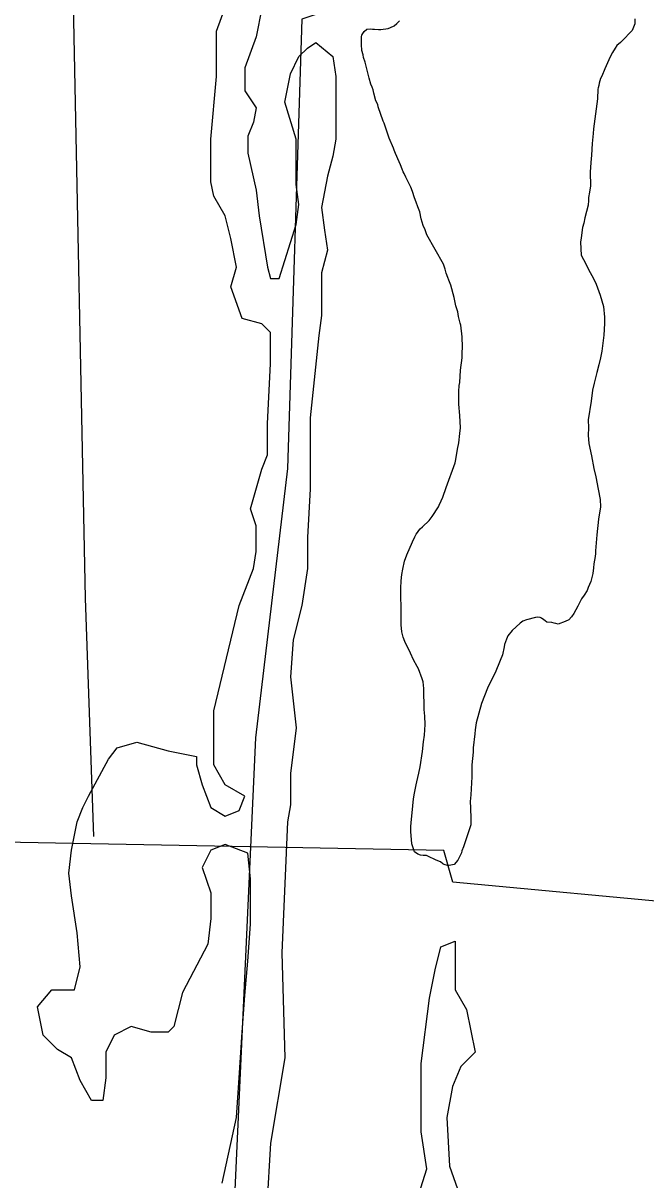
# Model space of a CAD drawing. Extents: x 3219052 to 3256913, y 800770 to 826146.
# Drawn here: x 3250046 to 3251028, y 809568 to 811391 of the extents above; entities that cross this region are included whole.
import ezdxf

# ---------------------------------------------------------------- set-up
doc = ezdxf.new("R2010")
doc.units = 0
doc.layers.add('V-SITE-VEGE', color=7, linetype='Continuous')
doc.layers.add('V-TOPO-SHOR', color=7, linetype='Continuous')

msp = doc.modelspace()

# ---------------------------------------------------------------- linework, layer by layer
at = {"layer": 'V-SITE-VEGE'}
for p, q in [((3250351.4, 811378.7), (3250369.3, 811428)), ((3250423, 811414.6), (3250414.1, 811369.7)), ((3250351.4, 811307), (3250351.4, 811378.7)), ((3250414.1, 811369.7), (3250396.2, 811320.4)), ((3250481.3, 811338.3), (3250494.7, 811351.8)), ((3250494.7, 811351.8), (3250508.2, 811360.8)), ((3250508.2, 811360.8), (3250535, 811338.3)), ((3250467.8, 811311.4), (3250481.3, 811338.3)), ((3250535, 811338.3), (3250539.5, 811307)), ((3250396.2, 811320.4), (3250396.2, 811284.5)), ((3250342.4, 811208.3), (3250351.4, 811307)), ((3250458.9, 811266.6), (3250467.8, 811311.4)), ((3250539.5, 811307), (3250539.5, 811208.3)), ((3250396.2, 811284.5), (3250414.1, 811257.6)), ((3250476.8, 811208.3), (3250458.9, 811266.6)), ((3250414.1, 811257.6), (3250409.6, 811235.2)), ((3250409.6, 811235.2), (3250400.6, 811212.8)), ((3250342.4, 811141.1), (3250342.4, 811208.3)), ((3250400.6, 811212.8), (3250400.6, 811185.9)), ((3250476.8, 811136.6), (3250476.8, 811208.3)), ((3250539.5, 811208.3), (3250535, 811181.4)), ((3250400.6, 811185.9), (3250414.1, 811127.6)), ((3250535, 811181.4), (3250526.1, 811150)), ((3250346.9, 811118.6), (3250342.4, 811141.1)), ((3250481.3, 811105.2), (3250476.8, 811136.6)), ((3250526.1, 811150), (3250517.1, 811100.7)), ((3250364.8, 811087.3), (3250346.9, 811118.6)), ((3250414.1, 811127.6), (3250418.6, 811087.3)), ((3250476.8, 811073.8), (3250481.3, 811105.2)), ((3250517.1, 811100.7), (3250521.6, 811064.8)), ((3250373.8, 811051.4), (3250364.8, 811087.3)), ((3250418.6, 811087.3), (3250432, 811006.5)), ((3250449.9, 810988.6), (3250476.8, 811073.8)), ((3250521.6, 811064.8), (3250526.1, 811033.4)), ((3250382.7, 811006.5), (3250373.8, 811051.4)), ((3250526.1, 811033.4), (3250517.1, 810997.6)), ((3250373.8, 810975.2), (3250382.7, 811006.5)), ((3250432, 811006.5), (3250436.5, 810988.6)), ((3250436.5, 810988.6), (3250449.9, 810988.6)), ((3250517.1, 810997.6), (3250517.1, 810930.3)), ((3250391.7, 810925.8), (3250373.8, 810975.2)), ((3250423, 810916.9), (3250391.7, 810925.8)), ((3250436.5, 810903.4), (3250423, 810916.9)), ((3250517.1, 810930.3), (3250512.6, 810898.9)), ((3250436.5, 810854.1), (3250436.5, 810903.4)), ((3250512.6, 810898.9), (3250499.2, 810768.9)), ((3250432, 810759.9), (3250436.5, 810854.1)), ((3250499.2, 810768.9), (3250499.2, 810656.8)), ((3250432, 810710.6), (3250432, 810759.9)), ((3250423, 810688.2), (3250432, 810710.6)), ((3250405.1, 810625.4), (3250423, 810688.2)), ((3250499.2, 810656.8), (3250494.7, 810580.6)), ((3250414.1, 810598.5), (3250405.1, 810625.4)), ((3250414.1, 810558.2), (3250414.1, 810598.5)), ((3250494.7, 810580.6), (3250494.7, 810531.3)), ((3250409.6, 810531.3), (3250414.1, 810558.2)), ((3250387.2, 810473), (3250409.6, 810531.3)), ((3250494.7, 810531.3), (3250485.8, 810473)), ((3250346.9, 810307.1), (3250387.2, 810473)), ((3250485.8, 810473), (3250472.3, 810419.2)), ((3250472.3, 810419.2), (3250467.8, 810360.9)), ((3250467.8, 810360.9), (3250476.8, 810280.2)), ((3250346.9, 810221.9), (3250346.9, 810307.1)), ((3250476.8, 810280.2), (3250467.8, 810208.4)), ((3250194.5, 810248.8), (3250225.9, 810257.7)), ((3250225.9, 810257.7), (3250275.2, 810244.3)), ((3250181.1, 810230.8), (3250194.5, 810248.8)), ((3250275.2, 810244.3), (3250320, 810235.3)), ((3250149.7, 810172.5), (3250181.1, 810230.8)), ((3250320, 810235.3), (3250320, 810221.9)), ((3250320, 810221.9), (3250329, 810190.5)), ((3250364.8, 810190.5), (3250346.9, 810221.9)), ((3250467.8, 810208.4), (3250467.8, 810159.1)), ((3250329, 810190.5), (3250342.4, 810154.6)), ((3250396.2, 810172.5), (3250364.8, 810190.5)), ((3250140.8, 810154.6), (3250149.7, 810172.5)), ((3250387.2, 810150.1), (3250396.2, 810172.5)), ((3250131.8, 810132.2), (3250140.8, 810154.6)), ((3250342.4, 810154.6), (3250364.8, 810141.2)), ((3250364.8, 810141.2), (3250387.2, 810150.1)), ((3250467.8, 810159.1), (3250463.4, 810132.2)), ((3250122.9, 810087.4), (3250131.8, 810132.2)), ((3250463.4, 810132.2), (3250454.4, 809925.9)), ((3250364.8, 810096.3), (3250342.4, 810087.4)), ((3250400.6, 810082.9), (3250364.8, 810096.3)), ((3250118.4, 810051.5), (3250122.9, 810087.4)), ((3250342.4, 810087.4), (3250329, 810060.4)), ((3250405.1, 810042.5), (3250400.6, 810082.9)), ((3250329, 810060.4), (3250342.4, 810020.1)), ((3250122.9, 810015.6), (3250118.4, 810051.5)), ((3250405.1, 809970.8), (3250405.1, 810042.5)), ((3250342.4, 810020.1), (3250342.4, 809979.7)), ((3250131.8, 809957.3), (3250122.9, 810015.6)), ((3250342.4, 809979.7), (3250337.9, 809939.4)), ((3250400.6, 809912.5), (3250405.1, 809970.8)), ((3250136.3, 809903.5), (3250131.8, 809957.3)), ((3250337.9, 809939.4), (3250297.6, 809863.2)), ((3250696.3, 809899), (3250705.3, 809934.9)), ((3250705.3, 809934.9), (3250727.7, 809943.9)), ((3250727.7, 809943.9), (3250727.7, 809867.6)), ((3250396.2, 809858.7), (3250400.6, 809912.5)), ((3250454.4, 809925.9), (3250458.9, 809760)), ((3250127.3, 809867.6), (3250136.3, 809903.5)), ((3250687.4, 809854.2), (3250696.3, 809899)), ((3250069.1, 809840.7), (3250091.5, 809867.6)), ((3250091.5, 809867.6), (3250127.3, 809867.6)), ((3250297.6, 809863.2), (3250284.1, 809809.4)), ((3250391.7, 809800.4), (3250396.2, 809858.7)), ((3250727.7, 809867.6), (3250745.6, 809836.3)), ((3250078.1, 809795.9), (3250069.1, 809840.7)), ((3250673.9, 809751.1), (3250687.4, 809854.2)), ((3250745.6, 809836.3), (3250759.1, 809769)), ((3250216.9, 809809.4), (3250190.1, 809795.9)), ((3250248.3, 809800.4), (3250216.9, 809809.4)), ((3250284.1, 809809.4), (3250275.2, 809800.4)), ((3250100.5, 809773.5), (3250078.1, 809795.9)), ((3250190.1, 809795.9), (3250176.6, 809769)), ((3250275.2, 809800.4), (3250248.3, 809800.4)), ((3250387.2, 809728.6), (3250391.7, 809800.4)), ((3250122.9, 809760), (3250100.5, 809773.5)), ((3250176.6, 809769), (3250176.6, 809728.6)), ((3250759.1, 809769), (3250736.7, 809746.6)), ((3250136.3, 809724.2), (3250122.9, 809760)), ((3250458.9, 809760), (3250436.5, 809625.5)), ((3250673.9, 809643.5), (3250673.9, 809751.1)), ((3250736.7, 809746.6), (3250723.2, 809715.2)), ((3250176.6, 809728.6), (3250172.1, 809692.8)), ((3250382.7, 809665.9), (3250387.2, 809728.6)), ((3250154.2, 809692.8), (3250136.3, 809724.2)), ((3250723.2, 809715.2), (3250714.3, 809665.9)), ((3250172.1, 809692.8), (3250154.2, 809692.8)), ((3250360.3, 809562.7), (3250382.7, 809665.9)), ((3250714.3, 809665.9), (3250718.7, 809589.6)), ((3250682.9, 809585.2), (3250673.9, 809643.5)), ((3250436.5, 809625.5), (3250427.5, 809473.1)), ((3250647.1, 809473.1), (3250682.9, 809585.2)), ((3250718.7, 809589.6), (3250741.1, 809526.9))]:
    msp.add_line(p, q, dxfattribs=at)
for points in [[(3250580.5, 811347.8), (3250580.1, 811357.2), (3250580.2, 811369.9), (3250580.6, 811372.2), (3250582.1, 811375), (3250583.9, 811377.8), (3250588.2, 811381.6), (3250594.3, 811382), (3250597.1, 811381.5), (3250600.4, 811381.5), (3250607, 811381), (3250610.7, 811381), (3250622, 811382.8), (3250625.8, 811384.2), (3250631.4, 811387), (3250635.6, 811390.3), (3250639.9, 811394.5)], [(3251010.8, 811398), (3251010.8, 811390), (3251006.5, 811379.7), (3250990.5, 811362.9), (3250988.1, 811360.5), (3250982.5, 811355.9), (3250980.1, 811351.7), (3250975.8, 811344.6), (3250972.1, 811338.1), (3250963.5, 811318.9), (3250958.8, 811307.6), (3250956.9, 811303.9), (3250954.5, 811296.4), (3250954, 811292.6), (3250953.1, 811289.3), (3250952.6, 811287), (3250952, 811272), (3250945.7, 811224.6), (3250945.2, 811217.1), (3250943.8, 811201.6), (3250942.7, 811182.8), (3250941.3, 811171.5), (3250940.7, 811156), (3250941.1, 811134.4), (3250939.7, 811124.6), (3250937.7, 811116.2), (3250937.7, 811111.5), (3250937.2, 811104.4), (3250932, 811084.2), (3250930.5, 811075.8), (3250928.6, 811068.8), (3250926.2, 811052.8), (3250925.2, 811045.8), (3250926.5, 811025.6), (3250929.8, 811018.5), (3250940.5, 810998.3), (3250945.6, 810988.4), (3250949.8, 810979.9), (3250956.3, 810962.1), (3250961.4, 810944.7), (3250963.2, 810927.8), (3250963.2, 810917.9), (3250962.1, 810899.1), (3250958.7, 810873.8), (3250956.8, 810863.5), (3250954, 810852.7)], [(3250677.6, 810258.1), (3250679.1, 810268.9), (3250680.1, 810285.8), (3250679.7, 810298.5), (3250678.8, 810309.3), (3250678, 810342.6), (3250677.1, 810352.9), (3250675.7, 810357.6), (3250669.7, 810373.6), (3250667.8, 810376.9), (3250662.2, 810387.7), (3250657.1, 810398.1), (3250648.3, 810416.5), (3250645.9, 810423.5), (3250643.6, 810431.5), (3250642.3, 810442.8), (3250642.3, 810457.3), (3250642.1, 810500.5), (3250642.6, 810511.8), (3250643.6, 810522.1), (3250645, 810530.6), (3250647.9, 810543.2), (3250651.2, 810553.1), (3250660.2, 810573.7), (3250664, 810581.6), (3250666.4, 810585.4), (3250668.3, 810588.2), (3250670.2, 810591.5), (3250672.5, 810593.8), (3250676.3, 810597.1), (3250686.7, 810607.4), (3250691.4, 810613.5), (3250701.3, 810628.9), (3250702.3, 810631.2), (3250705.6, 810638.3), (3250708.4, 810643.9), (3250713.6, 810659.4), (3250727.4, 810698.3), (3250728.9, 810703.4), (3250731.3, 810719.4), (3250733.2, 810729.7), (3250735.1, 810744.3), (3250736.1, 810753.2), (3250734.8, 810772.9), (3250733.5, 810790.7), (3250733.6, 810810.5), (3250734.1, 810819.9), (3250735, 810824.5), (3250736.1, 810844.3), (3250738.5, 810863.5), (3250738.5, 810871.5), (3250739, 810880.4), (3250738.6, 810896.4), (3250736.4, 810915.2), (3250735.4, 810918.4), (3250733.1, 810928.8), (3250731.8, 810935.8), (3250730.8, 810939.1), (3250728.5, 810945.7), (3250726.2, 810958.9), (3250720.7, 810978.1), (3250717.9, 810986.1), (3250716.1, 810990.4), (3250713.7, 810996.9), (3250711.9, 811003.1), (3250709.1, 811011.1), (3250683, 811057.2), (3250680.2, 811065.2), (3250677.4, 811072.2), (3250674.2, 811082.6), (3250671.9, 811093.8), (3250668.7, 811101.8), (3250666.3, 811108.9), (3250663.5, 811115.5), (3250660.3, 811125.8), (3250657.5, 811132.4), (3250650.1, 811148.4), (3250647.3, 811154.1), (3250645.4, 811156.9), (3250644, 811161.1), (3250641.2, 811167.7), (3250639.4, 811172.4), (3250633.8, 811185.6), (3250631.5, 811190.7), (3250630.6, 811194), (3250623.6, 811210), (3250620.3, 811219), (3250615.7, 811233.5), (3250614.3, 811236.8), (3250606, 811259.4), (3250605.5, 811262.7), (3250602.7, 811268.8), (3250599.5, 811280.6), (3250598.1, 811286.2), (3250596.7, 811290.4), (3250594.9, 811295.1), (3250592.1, 811304.1), (3250585.6, 811329.5), (3250583.3, 811337), (3250582.4, 811341.2), (3250580.5, 811347.8)], [(3250954, 810852.7), (3250951.1, 810840.5), (3250946.8, 810823.6), (3250944.4, 810812.8), (3250942, 810795.5), (3250937.1, 810765.9), (3250937.6, 810753.2), (3250937.5, 810741.5), (3250938.4, 810728.3), (3250942.5, 810709.1), (3250946.2, 810688.9), (3250949.4, 810676.2), (3250953.1, 810656.4), (3250956.3, 810640), (3250956.7, 810628.7), (3250953.8, 810609), (3250950.9, 810584.6), (3250948.9, 810559.3), (3250948.9, 810555), (3250948.4, 810550.3), (3250946.5, 810539.1), (3250945.5, 810532.5), (3250944.5, 810523.6), (3250941.6, 810510.9), (3250937.4, 810501.6), (3250935.5, 810496.9), (3250930.8, 810489.4), (3250927, 810483.8), (3250921.3, 810472.1), (3250914.7, 810460.3), (3250910.9, 810455.2), (3250906.6, 810450.5), (3250901, 810447.7), (3250890.2, 810444), (3250886.4, 810445), (3250883.6, 810445.5), (3250879.9, 810446.4), (3250872.3, 810446.9), (3250869.5, 810448.8), (3250867.2, 810450.7), (3250863.9, 810453.1), (3250861.6, 810454), (3250857.8, 810455), (3250854.5, 810454.5), (3250840, 810450.8), (3250834.3, 810448.5), (3250830.1, 810445.2), (3250817.4, 810434), (3250810.7, 810425.1), (3250808.4, 810420), (3250805.5, 810411.5), (3250805, 810408.2), (3250802.2, 810395.6), (3250798.8, 810386.7), (3250790.8, 810367), (3250786, 810358.1), (3250778.5, 810343.1), (3250769, 810318.7), (3250760.8, 810288.2), (3250759.4, 810277), (3250758.4, 810270.9), (3250756, 810248.8), (3250755.9, 810241.8), (3250754, 810222.1), (3250753.9, 810203.3), (3250752.4, 810174.7), (3250751.4, 810164.3), (3250751.8, 810154), (3250752.2, 810137.1), (3250752.1, 810127.7), (3250740.7, 810093), (3250738.3, 810086.5), (3250737.4, 810083.2), (3250734.1, 810075.7), (3250731.7, 810071.5), (3250726, 810064.9), (3250718.1, 810063.5), (3250715.7, 810063.6), (3250710.1, 810065), (3250708.2, 810065.9), (3250704.5, 810069.2), (3250697.9, 810071.6), (3250684.8, 810078.2), (3250682.4, 810079.2), (3250677.3, 810079.2), (3250673.1, 810079.7), (3250668.8, 810081.1), (3250663.7, 810084.9), (3250659.1, 810097.6), (3250657.7, 810116.9), (3250657.8, 810124.8), (3250658.8, 810136.6), (3250659.7, 810146.4), (3250662.2, 810168.5), (3250663.6, 810177.4), (3250666, 810190.5), (3250667, 810195.2), (3250670.3, 810208.8), (3250672.7, 810219.1), (3250676.1, 810243.1), (3250677.6, 810258.1)]]:
    msp.add_lwpolyline(points, dxfattribs=at)
at = {"layer": 'V-TOPO-SHOR'}
for points in [[(3250659.2, 812982.9), (3250528.5, 811411.3), (3250486, 811397.3), (3250463.3, 810689.3), (3250412.8, 810264.6), (3250368.3, 809287.6), (3250331.6, 808664.6)], [(3251481.9, 810226.9), (3251425, 810142.1), (3251106.1, 810001.1), (3250723.9, 810037.3), (3250709.8, 810086.9), (3249874.4, 810102.8), (3249853.2, 810138.3), (3249874.5, 810180.7), (3249882.4, 810563.1), (3249854.2, 810626.8), (3249818.9, 810676.5), (3249797.8, 810747.3), (3249805.1, 810825.2), (3249849, 811526), (3249929.4, 812701.2)], [(3250191.2, 812629.9), (3250125, 811447.6), (3250144.2, 810484.6), (3250157.6, 810109.3)]]:
    msp.add_lwpolyline(points, dxfattribs=at)

doc.saveas('drawing.dxf')
